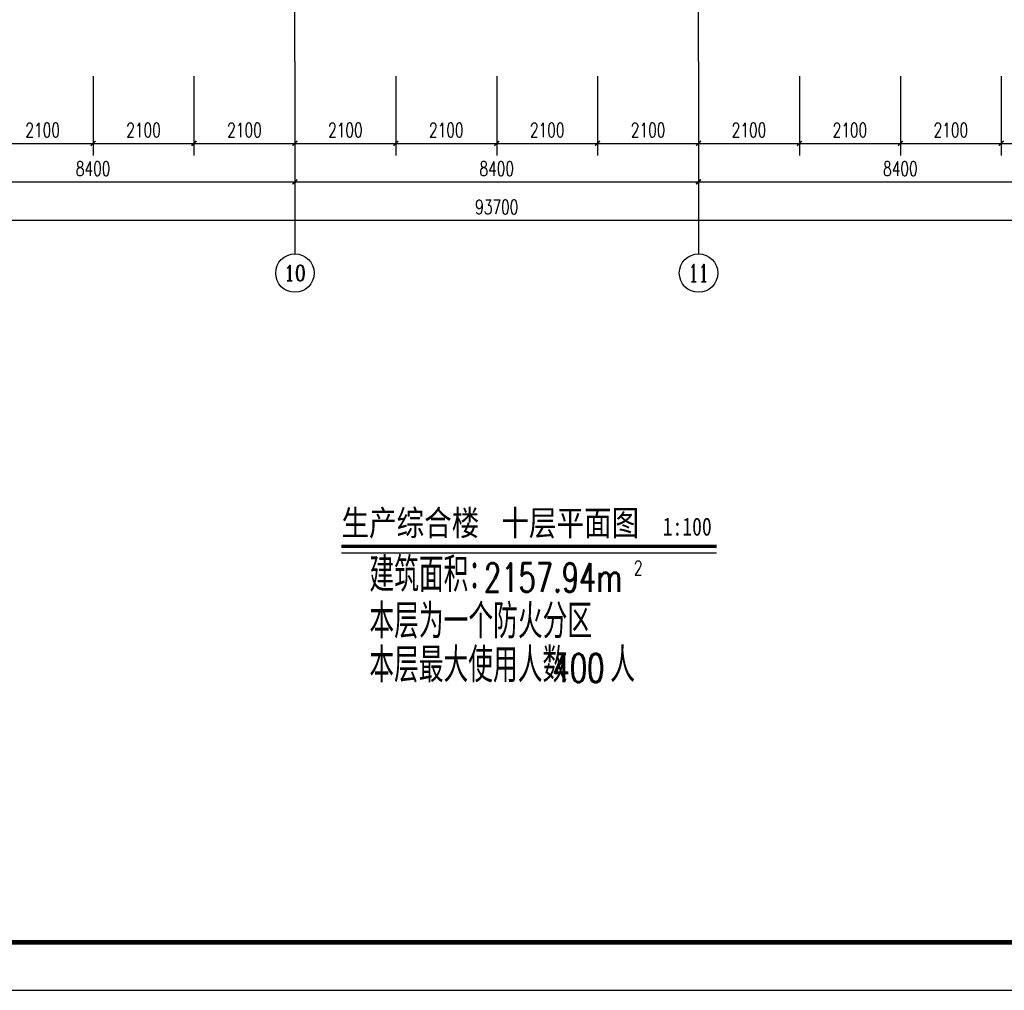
# Model space of a CAD drawing. Extents: x 797781 to 1255204, y 21234 to 1024248.
# Tile 682 of 1056: x 932781 to 953271, y 736507 to 756704. Entities that reach past the tile are written whole.
import ezdxf
from ezdxf.enums import TextEntityAlignment as Align

# ---------------------------------------------------------------- set-up
doc = ezdxf.new("R2010")
doc.units = 0
doc.header["$LTSCALE"] = 1000
doc.header["$MEASUREMENT"] = 0
doc.linetypes.add('230303生产综合楼-平面图_t8$0$DOTE', pattern=[2.42, 2, -0.2, 0.02, -0.2])
for name, color, linetype in [('230303生产综合楼-平面图_t8$0$AXIS', 3, 'Continuous'), ('230303生产综合楼-平面图_t8$0$AXIS_TEXT', 7, 'Continuous'), ('230303生产综合楼-平面图_t8$0$DIM_SYMB', 3, 'Continuous'), ('230303生产综合楼-平面图_t8$0$DOTE', 1, '230303生产综合楼-平面图_t8$0$DOTE'), ('230303生产综合楼-平面图_t8$0$PUB_TEXT', 7, 'Continuous'), ('230303生产综合楼-平面图_t8$0$PUB_TITLE', 4, 'Continuous'), ('AXIS_TEXT', 7, 'Continuous'), ('PUB_TEXT', 7, 'Continuous')]:
    doc.layers.add(name, color=color, linetype=linetype)
doc.styles.add('230303生产综合楼-平面图_t8$0$-黑体', font='simhei.ttf', dxfattribs={"width": 0.8})
doc.styles.add('230303生产综合楼-平面图_t8$0$_TCH_AXIS', font='COMPLEX', dxfattribs={"bigfont": 'GBCBIG'})
doc.styles.add('230303生产综合楼-平面图_t8$0$_TCH_DIM', font='SIMPLEX', dxfattribs={"bigfont": 'GBCBIG'})
doc.styles.add('230303生产综合楼-平面图_T8$0$_TCH_DIM_T3', font='SIMPLEX', dxfattribs={"width": 0.705882, "bigfont": 'GBCBIG'})
doc.styles.add('COMPLEX', font='COMPLEX')
doc.dimstyles.new('230303生产综合楼-平面图_T8$0$_TCH_ARCH&&100', dxfattribs={"dimtxt": 297.5, "dimasz": 100, "dimexe": 250, "dimexo": 300, "dimgap": 126.25, "dimtad": 1, "dimdec": 0, "dimzin": 0, "dimdsep": 46, "dimtxsty": '230303生产综合楼-平面图_T8$0$_TCH_DIM_T3', "dimblk": '230303生产综合楼-平面图_t8$0$_ArchTick', "dimcen": 0.09, "dimclrt": 7, "dimazin": 2, "dimtfac": 1, "dimtdec": 0, "dimtix": 1, "dimtmove": 2, "dimatfit": 3, "dimfxl": 1, "dimtolj": 1, "dimtzin": 0, "dimarcsym": 0})

# ---------------------------------------------------------------- blocks, each defined once
blk = doc.blocks.new('230303生产综合楼-平面图_t8$0$_ArchTick')
at = {"color": 0, "linetype": 'ByBlock', "const_width": 0.3}
blk.add_lwpolyline([(-0.5, -0.5), (0.5, 0.5)], dxfattribs=at)
blk = doc.blocks.new('*D5529')
at = {"layer": '230303生产综合楼-平面图_t8$0$AXIS', "color": 0, "lineweight": -2, "transparency": 16777216}
for p, q in [((932208, 755531), (932208, 753881)), ((934308, 755531), (934308, 753881)), ((932208, 754131), (934308, 754131))]:
    blk.add_line(p, q, dxfattribs=at)
at = {"layer": 'Defpoints', "color": 0, "transparency": 16777216}
for p in [(932208, 755831), (934308, 755831), (934308, 754131)]:
    blk.add_point(p, dxfattribs=at)
at = {"layer": '230303生产综合楼-平面图_t8$0$AXIS', "color": 0, "lineweight": -2, "transparency": 16777216, "xscale": 100, "yscale": 100, "zscale": 100, "rotation": 180}
blk.add_blockref('230303生产综合楼-平面图_t8$0$_ArchTick', (932208, 754131), dxfattribs=at)
at = {"layer": '230303生产综合楼-平面图_t8$0$AXIS', "color": 0, "lineweight": -2, "transparency": 16777216, "xscale": 100, "yscale": 100, "zscale": 100}
blk.add_blockref('230303生产综合楼-平面图_t8$0$_ArchTick', (934308, 754131), dxfattribs=at)
at = {"layer": '230303生产综合楼-平面图_t8$0$AXIS', "color": 7, "transparency": 16777216, "insert": (933258, 754406), "char_height": 297.5, "attachment_point": 5, "style": '230303生产综合楼-平面图_T8$0$_TCH_DIM_T3'}
blk.add_mtext('\\A1;2100', dxfattribs=at)
blk = doc.blocks.new('*D5530')
at = {"layer": '230303生产综合楼-平面图_t8$0$AXIS', "color": 0, "lineweight": -2, "transparency": 16777216}
for p, q in [((934308, 755531), (934308, 753881)), ((936408, 755531), (936408, 753881)), ((934308, 754131), (936408, 754131))]:
    blk.add_line(p, q, dxfattribs=at)
at = {"layer": 'Defpoints', "color": 0, "transparency": 16777216}
for p in [(934308, 755831), (936408, 755831), (936408, 754131)]:
    blk.add_point(p, dxfattribs=at)
at = {"layer": '230303生产综合楼-平面图_t8$0$AXIS', "color": 0, "lineweight": -2, "transparency": 16777216, "xscale": 100, "yscale": 100, "zscale": 100, "rotation": 180}
blk.add_blockref('230303生产综合楼-平面图_t8$0$_ArchTick', (934308, 754131), dxfattribs=at)
at = {"layer": '230303生产综合楼-平面图_t8$0$AXIS', "color": 0, "lineweight": -2, "transparency": 16777216, "xscale": 100, "yscale": 100, "zscale": 100}
blk.add_blockref('230303生产综合楼-平面图_t8$0$_ArchTick', (936408, 754131), dxfattribs=at)
at = {"layer": '230303生产综合楼-平面图_t8$0$AXIS', "color": 7, "transparency": 16777216, "insert": (935358, 754406), "char_height": 297.5, "attachment_point": 5, "style": '230303生产综合楼-平面图_T8$0$_TCH_DIM_T3'}
blk.add_mtext('\\A1;2100', dxfattribs=at)
blk = doc.blocks.new('*D5531')
at = {"layer": '230303生产综合楼-平面图_t8$0$AXIS', "color": 0, "lineweight": -2, "transparency": 16777216}
for p, q in [((936408, 755531), (936408, 753881)), ((938508, 755531), (938508, 753881)), ((936408, 754131), (938508, 754131))]:
    blk.add_line(p, q, dxfattribs=at)
at = {"layer": 'Defpoints', "color": 0, "transparency": 16777216}
for p in [(936408, 755831), (938508, 755831), (938508, 754131)]:
    blk.add_point(p, dxfattribs=at)
at = {"layer": '230303生产综合楼-平面图_t8$0$AXIS', "color": 0, "lineweight": -2, "transparency": 16777216, "xscale": 100, "yscale": 100, "zscale": 100, "rotation": 180}
blk.add_blockref('230303生产综合楼-平面图_t8$0$_ArchTick', (936408, 754131), dxfattribs=at)
at = {"layer": '230303生产综合楼-平面图_t8$0$AXIS', "color": 0, "lineweight": -2, "transparency": 16777216, "xscale": 100, "yscale": 100, "zscale": 100}
blk.add_blockref('230303生产综合楼-平面图_t8$0$_ArchTick', (938508, 754131), dxfattribs=at)
at = {"layer": '230303生产综合楼-平面图_t8$0$AXIS', "color": 7, "transparency": 16777216, "insert": (937458, 754406), "char_height": 297.5, "attachment_point": 5, "style": '230303生产综合楼-平面图_T8$0$_TCH_DIM_T3'}
blk.add_mtext('\\A1;2100', dxfattribs=at)
blk = doc.blocks.new('*D5532')
at = {"layer": '230303生产综合楼-平面图_t8$0$AXIS', "color": 0, "lineweight": -2, "transparency": 16777216}
for p, q in [((938508, 755531), (938508, 753881)), ((940608, 755531), (940608, 753881)), ((938508, 754131), (940608, 754131))]:
    blk.add_line(p, q, dxfattribs=at)
at = {"layer": 'Defpoints', "color": 0, "transparency": 16777216}
for p in [(938508, 755831), (940608, 755831), (940608, 754131)]:
    blk.add_point(p, dxfattribs=at)
at = {"layer": '230303生产综合楼-平面图_t8$0$AXIS', "color": 0, "lineweight": -2, "transparency": 16777216, "xscale": 100, "yscale": 100, "zscale": 100, "rotation": 180}
blk.add_blockref('230303生产综合楼-平面图_t8$0$_ArchTick', (938508, 754131), dxfattribs=at)
at = {"layer": '230303生产综合楼-平面图_t8$0$AXIS', "color": 0, "lineweight": -2, "transparency": 16777216, "xscale": 100, "yscale": 100, "zscale": 100}
blk.add_blockref('230303生产综合楼-平面图_t8$0$_ArchTick', (940608, 754131), dxfattribs=at)
at = {"layer": '230303生产综合楼-平面图_t8$0$AXIS', "color": 7, "transparency": 16777216, "insert": (939558, 754406), "char_height": 297.5, "attachment_point": 5, "style": '230303生产综合楼-平面图_T8$0$_TCH_DIM_T3'}
blk.add_mtext('\\A1;2100', dxfattribs=at)
blk = doc.blocks.new('*D5533')
at = {"layer": '230303生产综合楼-平面图_t8$0$AXIS', "color": 0, "lineweight": -2, "transparency": 16777216}
for p, q in [((940608, 755531), (940608, 753881)), ((942708, 755531), (942708, 753881)), ((940608, 754131), (942708, 754131))]:
    blk.add_line(p, q, dxfattribs=at)
at = {"layer": 'Defpoints', "color": 0, "transparency": 16777216}
for p in [(940608, 755831), (942708, 755831), (942708, 754131)]:
    blk.add_point(p, dxfattribs=at)
at = {"layer": '230303生产综合楼-平面图_t8$0$AXIS', "color": 0, "lineweight": -2, "transparency": 16777216, "xscale": 100, "yscale": 100, "zscale": 100, "rotation": 180}
blk.add_blockref('230303生产综合楼-平面图_t8$0$_ArchTick', (940608, 754131), dxfattribs=at)
at = {"layer": '230303生产综合楼-平面图_t8$0$AXIS', "color": 0, "lineweight": -2, "transparency": 16777216, "xscale": 100, "yscale": 100, "zscale": 100}
blk.add_blockref('230303生产综合楼-平面图_t8$0$_ArchTick', (942708, 754131), dxfattribs=at)
at = {"layer": '230303生产综合楼-平面图_t8$0$AXIS', "color": 7, "transparency": 16777216, "insert": (941658, 754406), "char_height": 297.5, "attachment_point": 5, "style": '230303生产综合楼-平面图_T8$0$_TCH_DIM_T3'}
blk.add_mtext('\\A1;2100', dxfattribs=at)
blk = doc.blocks.new('*D5534')
at = {"layer": '230303生产综合楼-平面图_t8$0$AXIS', "color": 0, "lineweight": -2, "transparency": 16777216}
for p, q in [((942708, 755531), (942708, 753881)), ((944808, 755531), (944808, 753881)), ((942708, 754131), (944808, 754131))]:
    blk.add_line(p, q, dxfattribs=at)
at = {"layer": 'Defpoints', "color": 0, "transparency": 16777216}
for p in [(942708, 755831), (944808, 755831), (944808, 754131)]:
    blk.add_point(p, dxfattribs=at)
at = {"layer": '230303生产综合楼-平面图_t8$0$AXIS', "color": 0, "lineweight": -2, "transparency": 16777216, "xscale": 100, "yscale": 100, "zscale": 100, "rotation": 180}
blk.add_blockref('230303生产综合楼-平面图_t8$0$_ArchTick', (942708, 754131), dxfattribs=at)
at = {"layer": '230303生产综合楼-平面图_t8$0$AXIS', "color": 0, "lineweight": -2, "transparency": 16777216, "xscale": 100, "yscale": 100, "zscale": 100}
blk.add_blockref('230303生产综合楼-平面图_t8$0$_ArchTick', (944808, 754131), dxfattribs=at)
at = {"layer": '230303生产综合楼-平面图_t8$0$AXIS', "color": 7, "transparency": 16777216, "insert": (943758, 754406), "char_height": 297.5, "attachment_point": 5, "style": '230303生产综合楼-平面图_T8$0$_TCH_DIM_T3'}
blk.add_mtext('\\A1;2100', dxfattribs=at)
blk = doc.blocks.new('*D5535')
at = {"layer": '230303生产综合楼-平面图_t8$0$AXIS', "color": 0, "lineweight": -2, "transparency": 16777216}
for p, q in [((944808, 755531), (944808, 753881)), ((946908, 755531), (946908, 753881)), ((944808, 754131), (946908, 754131))]:
    blk.add_line(p, q, dxfattribs=at)
at = {"layer": 'Defpoints', "color": 0, "transparency": 16777216}
for p in [(944808, 755831), (946908, 755831), (946908, 754131)]:
    blk.add_point(p, dxfattribs=at)
at = {"layer": '230303生产综合楼-平面图_t8$0$AXIS', "color": 0, "lineweight": -2, "transparency": 16777216, "xscale": 100, "yscale": 100, "zscale": 100, "rotation": 180}
blk.add_blockref('230303生产综合楼-平面图_t8$0$_ArchTick', (944808, 754131), dxfattribs=at)
at = {"layer": '230303生产综合楼-平面图_t8$0$AXIS', "color": 0, "lineweight": -2, "transparency": 16777216, "xscale": 100, "yscale": 100, "zscale": 100}
blk.add_blockref('230303生产综合楼-平面图_t8$0$_ArchTick', (946908, 754131), dxfattribs=at)
at = {"layer": '230303生产综合楼-平面图_t8$0$AXIS', "color": 7, "transparency": 16777216, "insert": (945858, 754406), "char_height": 297.5, "attachment_point": 5, "style": '230303生产综合楼-平面图_T8$0$_TCH_DIM_T3'}
blk.add_mtext('\\A1;2100', dxfattribs=at)
blk = doc.blocks.new('*D5536')
at = {"layer": '230303生产综合楼-平面图_t8$0$AXIS', "color": 0, "lineweight": -2, "transparency": 16777216}
for p, q in [((946908, 755531), (946908, 753881)), ((949008, 755531), (949008, 753881)), ((946908, 754131), (949008, 754131))]:
    blk.add_line(p, q, dxfattribs=at)
at = {"layer": 'Defpoints', "color": 0, "transparency": 16777216}
for p in [(946908, 755831), (949008, 755831), (949008, 754131)]:
    blk.add_point(p, dxfattribs=at)
at = {"layer": '230303生产综合楼-平面图_t8$0$AXIS', "color": 0, "lineweight": -2, "transparency": 16777216, "xscale": 100, "yscale": 100, "zscale": 100, "rotation": 180}
blk.add_blockref('230303生产综合楼-平面图_t8$0$_ArchTick', (946908, 754131), dxfattribs=at)
at = {"layer": '230303生产综合楼-平面图_t8$0$AXIS', "color": 0, "lineweight": -2, "transparency": 16777216, "xscale": 100, "yscale": 100, "zscale": 100}
blk.add_blockref('230303生产综合楼-平面图_t8$0$_ArchTick', (949008, 754131), dxfattribs=at)
at = {"layer": '230303生产综合楼-平面图_t8$0$AXIS', "color": 7, "transparency": 16777216, "insert": (947958, 754406), "char_height": 297.5, "attachment_point": 5, "style": '230303生产综合楼-平面图_T8$0$_TCH_DIM_T3'}
blk.add_mtext('\\A1;2100', dxfattribs=at)
blk = doc.blocks.new('*D5537')
at = {"layer": '230303生产综合楼-平面图_t8$0$AXIS', "color": 0, "lineweight": -2, "transparency": 16777216}
for p, q in [((949008, 755531), (949008, 753881)), ((951108, 755531), (951108, 753881)), ((949008, 754131), (951108, 754131))]:
    blk.add_line(p, q, dxfattribs=at)
at = {"layer": 'Defpoints', "color": 0, "transparency": 16777216}
for p in [(949008, 755831), (951108, 755831), (951108, 754131)]:
    blk.add_point(p, dxfattribs=at)
at = {"layer": '230303生产综合楼-平面图_t8$0$AXIS', "color": 0, "lineweight": -2, "transparency": 16777216, "xscale": 100, "yscale": 100, "zscale": 100, "rotation": 180}
blk.add_blockref('230303生产综合楼-平面图_t8$0$_ArchTick', (949008, 754131), dxfattribs=at)
at = {"layer": '230303生产综合楼-平面图_t8$0$AXIS', "color": 0, "lineweight": -2, "transparency": 16777216, "xscale": 100, "yscale": 100, "zscale": 100}
blk.add_blockref('230303生产综合楼-平面图_t8$0$_ArchTick', (951108, 754131), dxfattribs=at)
at = {"layer": '230303生产综合楼-平面图_t8$0$AXIS', "color": 7, "transparency": 16777216, "insert": (950058, 754406), "char_height": 297.5, "attachment_point": 5, "style": '230303生产综合楼-平面图_T8$0$_TCH_DIM_T3'}
blk.add_mtext('\\A1;2100', dxfattribs=at)
blk = doc.blocks.new('*D5538')
at = {"layer": '230303生产综合楼-平面图_t8$0$AXIS', "color": 0, "lineweight": -2, "transparency": 16777216}
for p, q in [((951108, 755531), (951108, 753881)), ((953208, 755531), (953208, 753881)), ((951108, 754131), (953208, 754131))]:
    blk.add_line(p, q, dxfattribs=at)
at = {"layer": 'Defpoints', "color": 0, "transparency": 16777216}
for p in [(951108, 755831), (953208, 755831), (953208, 754131)]:
    blk.add_point(p, dxfattribs=at)
at = {"layer": '230303生产综合楼-平面图_t8$0$AXIS', "color": 0, "lineweight": -2, "transparency": 16777216, "xscale": 100, "yscale": 100, "zscale": 100, "rotation": 180}
blk.add_blockref('230303生产综合楼-平面图_t8$0$_ArchTick', (951108, 754131), dxfattribs=at)
at = {"layer": '230303生产综合楼-平面图_t8$0$AXIS', "color": 0, "lineweight": -2, "transparency": 16777216, "xscale": 100, "yscale": 100, "zscale": 100}
blk.add_blockref('230303生产综合楼-平面图_t8$0$_ArchTick', (953208, 754131), dxfattribs=at)
at = {"layer": '230303生产综合楼-平面图_t8$0$AXIS', "color": 7, "transparency": 16777216, "insert": (952158, 754406), "char_height": 297.5, "attachment_point": 5, "style": '230303生产综合楼-平面图_T8$0$_TCH_DIM_T3'}
blk.add_mtext('\\A1;2100', dxfattribs=at)
blk = doc.blocks.new('*D5539')
at = {"layer": '230303生产综合楼-平面图_t8$0$AXIS', "color": 0, "lineweight": -2, "transparency": 16777216}
for p, q in [((953208, 755531), (953208, 753881)), ((955308, 755531), (955308, 753881)), ((953208, 754131), (955308, 754131))]:
    blk.add_line(p, q, dxfattribs=at)
at = {"layer": 'Defpoints', "color": 0, "transparency": 16777216}
for p in [(953208, 755831), (955308, 755831), (955308, 754131)]:
    blk.add_point(p, dxfattribs=at)
at = {"layer": '230303生产综合楼-平面图_t8$0$AXIS', "color": 0, "lineweight": -2, "transparency": 16777216, "xscale": 100, "yscale": 100, "zscale": 100, "rotation": 180}
blk.add_blockref('230303生产综合楼-平面图_t8$0$_ArchTick', (953208, 754131), dxfattribs=at)
at = {"layer": '230303生产综合楼-平面图_t8$0$AXIS', "color": 0, "lineweight": -2, "transparency": 16777216, "xscale": 100, "yscale": 100, "zscale": 100}
blk.add_blockref('230303生产综合楼-平面图_t8$0$_ArchTick', (955308, 754131), dxfattribs=at)
at = {"layer": '230303生产综合楼-平面图_t8$0$AXIS', "color": 7, "transparency": 16777216, "insert": (954258, 754406), "char_height": 297.5, "attachment_point": 5, "style": '230303生产综合楼-平面图_T8$0$_TCH_DIM_T3'}
blk.add_mtext('\\A1;2100', dxfattribs=at)
blk = doc.blocks.new('*D6049')
at = {"layer": '230303生产综合楼-平面图_t8$0$AXIS', "color": 0, "lineweight": -2, "transparency": 16777216}
for p, q in [((930108, 755531), (930108, 753081)), ((938508, 755531), (938508, 753081)), ((930108, 753331), (938508, 753331))]:
    blk.add_line(p, q, dxfattribs=at)
at = {"layer": 'Defpoints', "color": 0, "transparency": 16777216}
for p in [(930108, 755831), (938508, 755831), (938508, 753331)]:
    blk.add_point(p, dxfattribs=at)
at = {"layer": '230303生产综合楼-平面图_t8$0$AXIS', "color": 0, "lineweight": -2, "transparency": 16777216, "xscale": 100, "yscale": 100, "zscale": 100, "rotation": 180}
blk.add_blockref('230303生产综合楼-平面图_t8$0$_ArchTick', (930108, 753331), dxfattribs=at)
at = {"layer": '230303生产综合楼-平面图_t8$0$AXIS', "color": 0, "lineweight": -2, "transparency": 16777216, "xscale": 100, "yscale": 100, "zscale": 100}
blk.add_blockref('230303生产综合楼-平面图_t8$0$_ArchTick', (938508, 753331), dxfattribs=at)
at = {"layer": '230303生产综合楼-平面图_t8$0$AXIS', "color": 7, "transparency": 16777216, "insert": (934308, 753606), "char_height": 297.5, "attachment_point": 5, "style": '230303生产综合楼-平面图_T8$0$_TCH_DIM_T3'}
blk.add_mtext('\\A1;8400', dxfattribs=at)
blk = doc.blocks.new('*D6050')
at = {"layer": '230303生产综合楼-平面图_t8$0$AXIS', "color": 0, "lineweight": -2, "transparency": 16777216}
for p, q in [((938508, 755531), (938508, 753081)), ((946908, 755531), (946908, 753081)), ((938508, 753331), (946908, 753331))]:
    blk.add_line(p, q, dxfattribs=at)
at = {"layer": 'Defpoints', "color": 0, "transparency": 16777216}
for p in [(938508, 755831), (946908, 755831), (946908, 753331)]:
    blk.add_point(p, dxfattribs=at)
at = {"layer": '230303生产综合楼-平面图_t8$0$AXIS', "color": 0, "lineweight": -2, "transparency": 16777216, "xscale": 100, "yscale": 100, "zscale": 100, "rotation": 180}
blk.add_blockref('230303生产综合楼-平面图_t8$0$_ArchTick', (938508, 753331), dxfattribs=at)
at = {"layer": '230303生产综合楼-平面图_t8$0$AXIS', "color": 0, "lineweight": -2, "transparency": 16777216, "xscale": 100, "yscale": 100, "zscale": 100}
blk.add_blockref('230303生产综合楼-平面图_t8$0$_ArchTick', (946908, 753331), dxfattribs=at)
at = {"layer": '230303生产综合楼-平面图_t8$0$AXIS', "color": 7, "transparency": 16777216, "insert": (942708, 753606), "char_height": 297.5, "attachment_point": 5, "style": '230303生产综合楼-平面图_T8$0$_TCH_DIM_T3'}
blk.add_mtext('\\A1;8400', dxfattribs=at)
blk = doc.blocks.new('*D6051')
at = {"layer": '230303生产综合楼-平面图_t8$0$AXIS', "color": 0, "lineweight": -2, "transparency": 16777216}
for p, q in [((946908, 755531), (946908, 753081)), ((955308, 755531), (955308, 753081)), ((946908, 753331), (955308, 753331))]:
    blk.add_line(p, q, dxfattribs=at)
at = {"layer": 'Defpoints', "color": 0, "transparency": 16777216}
for p in [(946908, 755831), (955308, 755831), (955308, 753331)]:
    blk.add_point(p, dxfattribs=at)
at = {"layer": '230303生产综合楼-平面图_t8$0$AXIS', "color": 0, "lineweight": -2, "transparency": 16777216, "xscale": 100, "yscale": 100, "zscale": 100, "rotation": 180}
blk.add_blockref('230303生产综合楼-平面图_t8$0$_ArchTick', (946908, 753331), dxfattribs=at)
at = {"layer": '230303生产综合楼-平面图_t8$0$AXIS', "color": 0, "lineweight": -2, "transparency": 16777216, "xscale": 100, "yscale": 100, "zscale": 100}
blk.add_blockref('230303生产综合楼-平面图_t8$0$_ArchTick', (955308, 753331), dxfattribs=at)
at = {"layer": '230303生产综合楼-平面图_t8$0$AXIS', "color": 7, "transparency": 16777216, "insert": (951108, 753606), "char_height": 297.5, "attachment_point": 5, "style": '230303生产综合楼-平面图_T8$0$_TCH_DIM_T3'}
blk.add_mtext('\\A1;8400', dxfattribs=at)
blk = doc.blocks.new('*D6057')
at = {"layer": '230303生产综合楼-平面图_t8$0$AXIS', "color": 0, "lineweight": -2, "transparency": 16777216}
for p, q in [((895858, 755531), (895858, 752281)), ((989558, 755531), (989558, 752281)), ((895858, 752531), (989558, 752531))]:
    blk.add_line(p, q, dxfattribs=at)
at = {"layer": 'Defpoints', "color": 0, "transparency": 16777216}
for p in [(895858, 755831), (989558, 755831), (989558, 752531)]:
    blk.add_point(p, dxfattribs=at)
at = {"layer": '230303生产综合楼-平面图_t8$0$AXIS', "color": 0, "lineweight": -2, "transparency": 16777216, "xscale": 100, "yscale": 100, "zscale": 100, "rotation": 180}
blk.add_blockref('230303生产综合楼-平面图_t8$0$_ArchTick', (895858, 752531), dxfattribs=at)
at = {"layer": '230303生产综合楼-平面图_t8$0$AXIS', "color": 0, "lineweight": -2, "transparency": 16777216, "xscale": 100, "yscale": 100, "zscale": 100}
blk.add_blockref('230303生产综合楼-平面图_t8$0$_ArchTick', (989558, 752531), dxfattribs=at)
at = {"layer": '230303生产综合楼-平面图_t8$0$AXIS', "color": 7, "transparency": 16777216, "insert": (942708, 752806), "char_height": 297.5, "attachment_point": 5, "style": '230303生产综合楼-平面图_T8$0$_TCH_DIM_T3'}
blk.add_mtext('\\A1;93700', dxfattribs=at)
blk = doc.blocks.new('_AXISO')
blk.add_circle((0, 0), 0.5)
at = {"layer": 'AXIS_TEXT', "style": 'COMPLEX', "width": 1.041667}
blk.add_attdef('A', text='', height=0.56, dxfattribs=at).set_placement((-0.25, -0.28), (0.25, -0.28), align=Align.FIT)

msp = doc.modelspace()

# ---------------------------------------------------------------- linework, layer by layer
at = {"layer": '230303生产综合楼-平面图_t8$0$AXIS'}
for p, q in [((938508, 755831.3), (938508, 751831.3)), ((946908, 755831.3), (946908, 751831.3))]:
    msp.add_line(p, q, dxfattribs=at)
at = {"layer": '230303生产综合楼-平面图_t8$0$DIM_SYMB', "const_width": 70}
msp.add_lwpolyline([(939476.9, 745748.3), (947282, 745748.3)], dxfattribs=at)
at = {"layer": '230303生产综合楼-平面图_t8$0$DIM_SYMB'}
msp.add_lwpolyline([(939476.9, 745608.3), (947282, 745608.3)], dxfattribs=at)
at = {"layer": '230303生产综合楼-平面图_t8$0$DOTE'}
for p, q in [((938508, 755831.3), (938508, 783831.3)), ((946908, 755831.3), (946908, 783831.3))]:
    msp.add_line(p, q, dxfattribs=at)
at = {"layer": '230303生产综合楼-平面图_t8$0$PUB_TITLE'}
msp.add_lwpolyline([(881593.5, 736507.3), (1007693.5, 736507.3), (1007693.5, 795907.3), (881593.5, 795907.3)], close=True, dxfattribs=at)
at = {"layer": '230303生产综合楼-平面图_t8$0$PUB_TITLE', "const_width": 100}
msp.add_lwpolyline([(884093.5, 737507.3), (1006693.5, 737507.3), (1006693.5, 794907.3), (884093.5, 794907.3)], close=True, dxfattribs=at)

# ---------------------------------------------------------------- block references
at = {"layer": '230303生产综合楼-平面图_t8$0$AXIS'}
ref = msp.add_blockref('_AXISO', (938508, 751431.3), dxfattribs=dict(at, xscale=800, yscale=800, zscale=800))
ref.add_attrib('A', '10', dxfattribs={"layer": '230303生产综合楼-平面图_t8$0$AXIS_TEXT', "ltscale": 2, "height": 328.45, "style": '230303生产综合楼-平面图_t8$0$_TCH_AXIS'}).set_placement((938281.2, 751267.1), (938734.8, 751267.1), align=Align.FIT)
ref = msp.add_blockref('_AXISO', (946908, 751431.3), dxfattribs=dict(at, xscale=800, yscale=800, zscale=800))
ref.add_attrib('A', '11', dxfattribs={"layer": '230303生产综合楼-平面图_t8$0$AXIS_TEXT', "ltscale": 2, "height": 368.76, "style": '230303生产综合楼-平面图_t8$0$_TCH_AXIS'}).set_placement((946697.3, 751246.9), (947118.7, 751246.9), align=Align.FIT)

# ---------------------------------------------------------------- texts
at = {"layer": '230303生产综合楼-平面图_t8$0$PUB_TEXT', "style": '230303生产综合楼-平面图_t8$0$_TCH_DIM'}
for s, height, p in [('建筑面积：', 714.89, (940058.9, 744798.2)), ('本层为一个防火分区', 714.89, (940058.9, 743830.1)), ('本层最大使用人数', 714.89, (940056.7, 742916.7)), ('人', 714.9, (945069.5, 742916.7))]:
    msp.add_text(s, height=height, dxfattribs=at).set_placement(p)
at = {"layer": '230303生产综合楼-平面图_t8$0$PUB_TEXT', "style": '230303生产综合楼-平面图_t8$0$_TCH_DIM', "width": 0.705882}
for s, height, p in [('2', 297.5, (945561.9, 745148.2)), ('2157.94m', 595, (942441.9, 744798.2)), ('400', 595, (943869.5, 742916.7))]:
    msp.add_text(s, height=height, dxfattribs=at).set_placement(p)
at = {"layer": 'PUB_TEXT', "style": '230303生产综合楼-平面图_t8$0$-黑体', "width": 0.8}
for s, height, p in [('生产综合楼', 525.74, (939476.9, 745971)), ('十层平面图', 525.74, (942803.8, 745971)), ('1:100', 375.53, (946160.9, 745968.1))]:
    msp.add_text(s, height=height, dxfattribs=at).set_placement(p)

# ---------------------------------------------------------------- dimensions: what is measured, and where the dimension line sits
at = {"layer": '230303生产综合楼-平面图_t8$0$AXIS'}
for p1, p2, distance, picture, middle in [((895858, 755831.3), (989558, 755831.3), -3300, '*D6057', (942708, 752806.3)), ((930108, 755831.3), (938508, 755831.3), -2500, '*D6049', (934308, 753606.3)), ((932208, 755831.3), (934308, 755831.3), -1700, '*D5529', (933258, 754406.3)), ((934308, 755831.3), (936408, 755831.3), -1700, '*D5530', (935358, 754406.3)), ((936408, 755831.3), (938508, 755831.3), -1700, '*D5531', (937458, 754406.3)), ((938508, 755831.3), (940608, 755831.3), -1700, '*D5532', (939558, 754406.3)), ((938508, 755831.3), (946908, 755831.3), -2500, '*D6050', (942708, 753606.3)), ((940608, 755831.3), (942708, 755831.3), -1700, '*D5533', (941658, 754406.3)), ((942708, 755831.3), (944808, 755831.3), -1700, '*D5534', (943758, 754406.3)), ((944808, 755831.3), (946908, 755831.3), -1700, '*D5535', (945858, 754406.3)), ((946908, 755831.3), (949008, 755831.3), -1700, '*D5536', (947958, 754406.3)), ((946908, 755831.3), (955308, 755831.3), -2500, '*D6051', (951108, 753606.3)), ((949008, 755831.3), (951108, 755831.3), -1700, '*D5537', (950058, 754406.3)), ((951108, 755831.3), (953208, 755831.3), -1700, '*D5538', (952158, 754406.3)), ((953208, 755831.3), (955308, 755831.3), -1700, '*D5539', (954258, 754406.3))]:
    dim = msp.add_aligned_dim(p1=p1, p2=p2, distance=distance, dimstyle='230303生产综合楼-平面图_T8$0$_TCH_ARCH&&100', dxfattribs=at)
    dim.commit()
    dim.dimension.update_dxf_attribs({"geometry": picture, "text_midpoint": middle})

doc.saveas('drawing.dxf')
